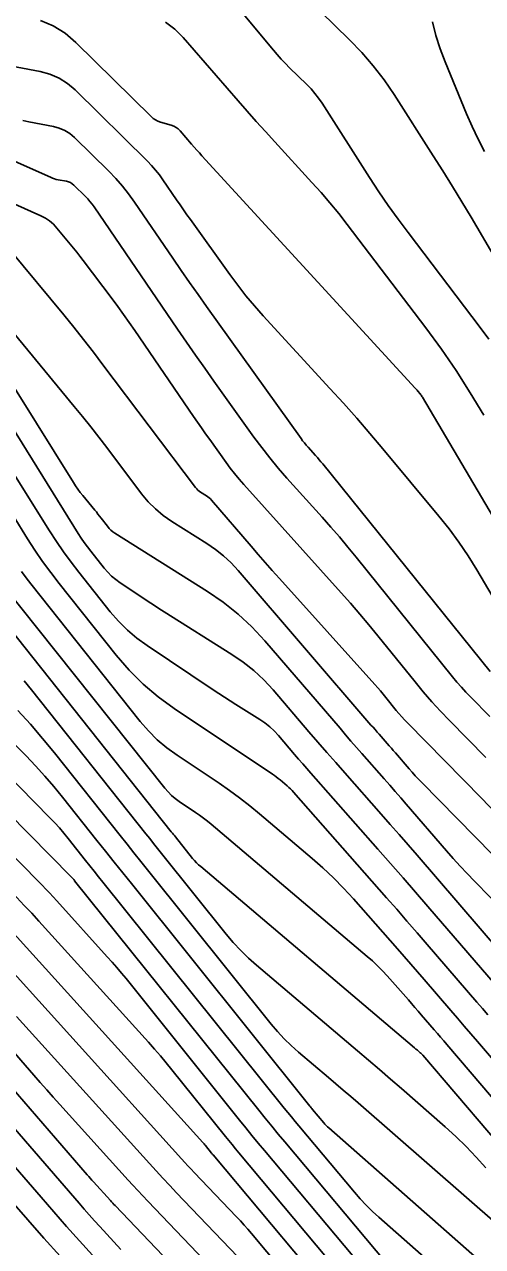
# Model space of a CAD drawing. Extents: x 1354696 to 1366163, y 660729 to 670380.
# Drawn here: x 1361505.3 to 1361563.7, y 664282.3 to 664438.2 of the extents above; entities that cross this region are included whole.
import ezdxf

# ---------------------------------------------------------------- set-up
doc = ezdxf.new("R2010")
doc.units = 0
doc.layers.add('R_Contours', color=7, linetype='Continuous')

msp = doc.modelspace()

# ---------------------------------------------------------------- linework, layer by layer
at = {"layer": 'R_Contours'}
for points in [[(1361523.34, 664451.36), (1361537.02, 664434.94), (1361537.52, 664434.36), (1361538.03, 664433.78), (1361538.56, 664433.23), (1361539.1, 664432.68), (1361541.3, 664430.53), (1361541.83, 664429.98), (1361542.33, 664429.4), (1361542.8, 664428.79), (1361543.23, 664428.16), (1361549.31, 664418.66), (1361550.48, 664416.87), (1361551.69, 664415.11), (1361552.93, 664413.37), (1361554.21, 664411.66), (1361563.43, 664399.53), (1361564.51, 664398.06)], [(1361568.63, 664402.73), (1361562.25, 664413.61), (1361561.07, 664415.59), (1361559.88, 664417.55), (1361558.66, 664419.51), (1361557.43, 664421.46), (1361552.42, 664429.28), (1361551.15, 664431.15), (1361549.78, 664432.93), (1361548.31, 664434.64), (1361546.75, 664436.26), (1361539.38, 664443.47)], [(1361507.31, 664438.72), (1361508.94, 664438.02), (1361510.44, 664437.09), (1361511.81, 664435.91), (1361521.43, 664426.44), (1361521.69, 664426.21), (1361521.98, 664426.02), (1361522.28, 664425.86), (1361522.61, 664425.74), (1361523.97, 664425.35), (1361524.3, 664425.23), (1361524.6, 664425.07), (1361524.87, 664424.87), (1361525.12, 664424.62), (1361526.59, 664422.92), (1361526.92, 664422.55), (1361527.25, 664422.18), (1361527.58, 664421.81), (1361527.91, 664421.45), (1361555.11, 664391.82), (1361555.2, 664391.73), (1361555.28, 664391.63), (1361555.36, 664391.54), (1361555.44, 664391.44), (1361555.76, 664391.06), (1361555.84, 664390.96), (1361555.92, 664390.86), (1361555.99, 664390.75), (1361556.05, 664390.65), (1361573.07, 664361.82)], [(1361563.87, 664388.35), (1361562.15, 664391.22), (1361560.35, 664394.04), (1361558.46, 664396.79), (1361556.47, 664399.49), (1361546.43, 664412.69), (1361545.36, 664414.07), (1361544.25, 664415.43), (1361543.11, 664416.76), (1361541.94, 664418.06), (1361537.19, 664423.23), (1361536.01, 664424.53), (1361534.84, 664425.83), (1361533.67, 664427.14), (1361532.52, 664428.46), (1361525.51, 664436.52), (1361524.43, 664437.6), (1361523.24, 664438.49)], [(1361557.33, 664438.52), (1361557.76, 664436.79), (1361558.29, 664435.1), (1361558.93, 664433.43), (1361561.67, 664426.82), (1361562.38, 664425.19), (1361563.15, 664423.58), (1361563.98, 664421.99)], [(1361500.65, 664433.42), (1361507.26, 664432.18), (1361508.51, 664431.85), (1361509.67, 664431.36), (1361510.74, 664430.69), (1361511.72, 664429.85), (1361520.94, 664420.76), (1361521.48, 664420.21), (1361521.99, 664419.63), (1361522.47, 664419.03), (1361522.92, 664418.4), (1361524.67, 664415.84), (1361525.11, 664415.2), (1361525.55, 664414.57), (1361525.99, 664413.93), (1361526.44, 664413.3), (1361531.46, 664406.29), (1361532.47, 664404.93), (1361533.51, 664403.6), (1361534.6, 664402.3), (1361535.73, 664401.04), (1361544.24, 664391.77), (1361545.96, 664389.87), (1361547.66, 664387.96), (1361549.34, 664386.02), (1361550.99, 664384.06), (1361558.15, 664375.47), (1361559.46, 664373.84), (1361560.71, 664372.15), (1361561.88, 664370.42), (1361562.98, 664368.63), (1361567.33, 664361.27)], [(1361564.68, 664355.64), (1361543.33, 664382.13), (1361543.1, 664382.4), (1361542.87, 664382.68), (1361542.64, 664382.95), (1361542.4, 664383.21), (1361541.45, 664384.28), (1361541.21, 664384.54), (1361540.98, 664384.82), (1361540.76, 664385.1), (1361540.55, 664385.39), (1361528.49, 664402.24), (1361527.41, 664403.76), (1361526.33, 664405.3), (1361525.26, 664406.83), (1361524.2, 664408.38), (1361519.3, 664415.53), (1361518.55, 664416.58), (1361517.75, 664417.58), (1361516.9, 664418.54), (1361516.01, 664419.47), (1361511.63, 664423.78), (1361511.04, 664424.29), (1361510.4, 664424.69), (1361509.7, 664424.99), (1361508.95, 664425.18), (1361505.83, 664425.77), (1361505.06, 664425.94)], [(1361564.65, 664349.9), (1361562.21, 664352.39), (1361561.6, 664353.01), (1361561.02, 664353.66), (1361560.45, 664354.31), (1361559.89, 664354.98), (1361547.59, 664370.24), (1361546.53, 664371.54), (1361545.45, 664372.82), (1361544.35, 664374.09), (1361543.24, 664375.35), (1361538.75, 664380.34), (1361537.65, 664381.6), (1361536.58, 664382.9), (1361535.55, 664384.22), (1361534.55, 664385.57), (1361529.44, 664392.71), (1361528.26, 664394.36), (1361527.1, 664396.02), (1361525.94, 664397.68), (1361524.8, 664399.35), (1361514.14, 664414.92), (1361513.88, 664415.28), (1361513.61, 664415.62), (1361513.33, 664415.94), (1361513.03, 664416.25), (1361511.55, 664417.71), (1361511.35, 664417.88), (1361511.13, 664418.02), (1361510.89, 664418.12), (1361510.64, 664418.19), (1361509.58, 664418.38), (1361509.32, 664418.44), (1361509.07, 664418.51), (1361508.82, 664418.6), (1361508.57, 664418.7), (1361499.5, 664422.73)], [(1361564.14, 664344.67), (1361559.5, 664349.39), (1361558.36, 664350.58), (1361557.24, 664351.8), (1361556.16, 664353.05), (1361555.1, 664354.32), (1361550.36, 664360.2), (1361549.22, 664361.61), (1361548.05, 664362.99), (1361546.87, 664364.36), (1361545.67, 664365.71), (1361533.25, 664379.53), (1361532.66, 664380.2), (1361532.08, 664380.9), (1361531.53, 664381.61), (1361531, 664382.33), (1361528.9, 664385.26), (1361528.38, 664385.99), (1361527.86, 664386.73), (1361527.35, 664387.47), (1361526.84, 664388.21), (1361519.34, 664399.17), (1361518.63, 664400.19), (1361517.91, 664401.21), (1361517.18, 664402.21), (1361516.44, 664403.21), (1361512.74, 664408.11), (1361512.34, 664408.63), (1361511.93, 664409.16), (1361511.52, 664409.67), (1361511.1, 664410.19), (1361509.4, 664412.23), (1361508.96, 664412.71), (1361508.46, 664413.14), (1361507.93, 664413.5), (1361507.34, 664413.8), (1361499.81, 664417.14)], [(1361503.42, 664409.41), (1361510.27, 664401.14), (1361511.55, 664399.58), (1361512.81, 664398), (1361514.05, 664396.41), (1361515.28, 664394.8), (1361527.1, 664379.13), (1361527.24, 664378.96), (1361527.39, 664378.81), (1361527.56, 664378.67), (1361527.74, 664378.54), (1361528.48, 664378.08), (1361528.66, 664377.95), (1361528.83, 664377.82), (1361528.99, 664377.67), (1361529.14, 664377.51), (1361534.19, 664371.63), (1361535.09, 664370.6), (1361535.98, 664369.58), (1361536.89, 664368.55), (1361537.8, 664367.54), (1361549.98, 664353.99), (1361550.34, 664353.59), (1361550.69, 664353.18), (1361551.03, 664352.77), (1361551.37, 664352.36), (1361552.71, 664350.7), (1361553.05, 664350.29), (1361553.4, 664349.88), (1361553.76, 664349.49), (1361554.13, 664349.11), (1361563.63, 664339.44), (1361565.31, 664337.67)], [(1361501.31, 664401.92), (1361511.61, 664389.47), (1361512.67, 664388.17), (1361513.72, 664386.87), (1361514.74, 664385.55), (1361515.76, 664384.22), (1361520.2, 664378.34), (1361521.04, 664377.32), (1361521.96, 664376.39), (1361522.97, 664375.55), (1361524.05, 664374.8), (1361528.55, 664371.97), (1361529.64, 664371.22), (1361530.67, 664370.4), (1361531.64, 664369.51), (1361532.53, 664368.54), (1361549.48, 664348.83), (1361549.74, 664348.54), (1361550, 664348.24), (1361550.26, 664347.94), (1361550.52, 664347.65), (1361551.56, 664346.47), (1361551.82, 664346.17), (1361552.08, 664345.87), (1361552.33, 664345.58), (1361552.59, 664345.28), (1361554.35, 664343.24), (1361554.73, 664342.8), (1361555.12, 664342.37), (1361555.52, 664341.95), (1361555.92, 664341.53), (1361565.05, 664332.25)], [(1361499.58, 664398.86), (1361511.5, 664379.77), (1361511.78, 664379.34), (1361512.07, 664378.92), (1361512.38, 664378.51), (1361512.69, 664378.11), (1361514.23, 664376.26), (1361514.43, 664376.01), (1361514.64, 664375.75), (1361514.84, 664375.49), (1361515.04, 664375.23), (1361515.84, 664374.18), (1361516.05, 664373.92), (1361516.28, 664373.69), (1361516.52, 664373.49), (1361516.79, 664373.3), (1361528.62, 664365.86), (1361530.62, 664364.49), (1361532.51, 664362.99), (1361534.28, 664361.35), (1361535.93, 664359.57), (1361545.53, 664348.41), (1361546.22, 664347.6), (1361546.92, 664346.79), (1361547.63, 664345.98), (1361548.33, 664345.18), (1361551.16, 664341.97), (1361551.87, 664341.17), (1361552.57, 664340.36), (1361553.27, 664339.55), (1361553.97, 664338.75), (1361559.1, 664332.8), (1361559.97, 664331.81), (1361560.85, 664330.83), (1361561.76, 664329.87), (1361562.68, 664328.92), (1361566.7, 664324.82)], [(1361566, 664319.86), (1361555.36, 664332.21), (1361554.22, 664333.53), (1361553.07, 664334.85), (1361551.92, 664336.16), (1361550.77, 664337.48), (1361546.15, 664342.72), (1361545, 664344.03), (1361543.85, 664345.34), (1361542.71, 664346.66), (1361541.57, 664347.98), (1361536.98, 664353.32), (1361535.79, 664354.6), (1361534.52, 664355.78), (1361533.16, 664356.86), (1361531.72, 664357.84), (1361523.08, 664363.28), (1361522.4, 664363.71), (1361521.71, 664364.15), (1361521.03, 664364.6), (1361520.36, 664365.04), (1361517.46, 664366.98), (1361516.91, 664367.38), (1361516.38, 664367.82), (1361515.9, 664368.31), (1361515.44, 664368.83), (1361513.72, 664371), (1361513.29, 664371.55), (1361512.88, 664372.11), (1361512.49, 664372.68), (1361512.12, 664373.27), (1361500.95, 664391.15)], [(1361502.21, 664383.61), (1361508.47, 664373.6), (1361509.34, 664372.24), (1361510.25, 664370.91), (1361511.2, 664369.61), (1361512.19, 664368.33), (1361516.21, 664363.28), (1361517.26, 664362.06), (1361518.39, 664360.94), (1361519.61, 664359.9), (1361520.91, 664358.96), (1361529.34, 664353.33), (1361530.06, 664352.86), (1361530.78, 664352.38), (1361531.51, 664351.92), (1361532.24, 664351.45), (1361535.3, 664349.53), (1361535.95, 664349.09), (1361536.56, 664348.6), (1361537.13, 664348.07), (1361537.67, 664347.49), (1361539.73, 664345.09), (1361540.25, 664344.49), (1361540.77, 664343.89), (1361541.29, 664343.29), (1361541.81, 664342.7), (1361550.37, 664332.98), (1361551.97, 664331.16), (1361553.57, 664329.34), (1361555.16, 664327.51), (1361556.74, 664325.68), (1361566.93, 664313.86)], [(1361564.4, 664311.86), (1361563.7, 664312.67), (1361563.01, 664313.47), (1361556.66, 664320.84), (1361555.36, 664322.34), (1361554.07, 664323.83), (1361552.77, 664325.32), (1361551.46, 664326.8), (1361539.61, 664340.25), (1361539.42, 664340.47), (1361539.21, 664340.68), (1361538.99, 664340.88), (1361538.77, 664341.08), (1361537.87, 664341.84), (1361537.64, 664342.03), (1361537.4, 664342.21), (1361537.16, 664342.39), (1361536.92, 664342.56), (1361524.35, 664350.95), (1361522.31, 664352.43), (1361520.4, 664354.05), (1361518.62, 664355.82), (1361516.97, 664357.73), (1361509.68, 664366.88), (1361508.61, 664368.27), (1361507.58, 664369.68), (1361506.59, 664371.13), (1361505.64, 664372.6), (1361501.93, 664378.55)], [(1361504.87, 664368.42), (1361505.46, 664367.62), (1361506.07, 664366.83), (1361520.03, 664349.29), (1361521.08, 664348.08), (1361522.21, 664346.95), (1361523.43, 664345.92), (1361524.73, 664344.98), (1361530.09, 664341.4), (1361531.42, 664340.48), (1361532.72, 664339.53), (1361534, 664338.54), (1361535.24, 664337.52), (1361541.97, 664331.82), (1361543.35, 664330.6), (1361544.7, 664329.34), (1361545.99, 664328.02), (1361547.24, 664326.66), (1361552.85, 664320.28), (1361553.71, 664319.3), (1361554.57, 664318.32), (1361555.43, 664317.34), (1361556.28, 664316.35), (1361559.68, 664312.41), (1361560.53, 664311.42), (1361561.38, 664310.43), (1361562.22, 664309.45), (1361563.07, 664308.46), (1361568.21, 664302.46)], [(1361502.46, 664366.77), (1361523.17, 664340.76), (1361523.58, 664340.29), (1361524.02, 664339.85), (1361524.5, 664339.45), (1361525, 664339.08), (1361527.1, 664337.68), (1361527.61, 664337.33), (1361528.12, 664336.96), (1361528.62, 664336.57), (1361529.1, 664336.17), (1361549, 664319.32), (1361549.67, 664318.74), (1361550.31, 664318.12), (1361550.94, 664317.49), (1361551.54, 664316.83), (1361554.25, 664313.76), (1361554.66, 664313.29), (1361555.07, 664312.81), (1361555.49, 664312.34), (1361555.9, 664311.86), (1361557.54, 664309.96), (1361557.95, 664309.49), (1361558.35, 664309.01), (1361558.76, 664308.53), (1361559.17, 664308.06), (1361567.86, 664297.91)], [(1361568.74, 664291.93), (1361556.1, 664306.7), (1361556.02, 664306.78), (1361555.93, 664306.87), (1361555.85, 664306.95), (1361555.76, 664307.03), (1361555.4, 664307.35), (1361555.31, 664307.43), (1361555.22, 664307.5), (1361555.13, 664307.58), (1361555.04, 664307.66), (1361527.75, 664330.77), (1361527.47, 664331.01), (1361527.21, 664331.27), (1361526.96, 664331.54), (1361526.72, 664331.82), (1361524.53, 664334.55), (1361524.4, 664334.72), (1361524.27, 664334.88), (1361524.13, 664335.05), (1361524, 664335.22), (1361503.23, 664361.36)], [(1361573.06, 664271.95), (1361544.09, 664297.43), (1361543.93, 664297.58), (1361543.77, 664297.74), (1361543.61, 664297.9), (1361543.47, 664298.07), (1361542.03, 664299.78), (1361541.94, 664299.89), (1361541.85, 664300), (1361541.76, 664300.12), (1361541.66, 664300.23), (1361518.9, 664328.61), (1361517.8, 664329.98), (1361516.7, 664331.35), (1361515.6, 664332.73), (1361514.5, 664334.11), (1361510.12, 664339.62), (1361509.01, 664340.98), (1361507.86, 664342.31), (1361506.68, 664343.61), (1361505.46, 664344.88), (1361491.03, 664359.53)], [(1361484.05, 664357.52), (1361484.34, 664357.23), (1361485.22, 664356.28), (1361488.71, 664352.42), (1361489.59, 664351.46), (1361490.47, 664350.5), (1361491.37, 664349.56), (1361492.28, 664348.63), (1361511.25, 664329.41), (1361511.35, 664329.32), (1361511.54, 664329.12), (1361511.56, 664329.1), (1361511.57, 664329.09), (1361511.58, 664329.08), (1361511.59, 664329.07), (1361511.63, 664329.01), (1361511.66, 664328.97), (1361535.16, 664299.69), (1361535.98, 664298.67), (1361536.81, 664297.66), (1361537.64, 664296.65), (1361538.48, 664295.64), (1361551.44, 664280.18)], [(1361558.42, 664267.66), (1361535.89, 664294.54), (1361535.08, 664295.51), (1361534.28, 664296.48), (1361533.49, 664297.46), (1361532.7, 664298.43), (1361518.22, 664316.48), (1361517.64, 664317.19), (1361517.05, 664317.9), (1361516.44, 664318.59), (1361515.83, 664319.28), (1361509.37, 664326.41), (1361508.91, 664326.92), (1361508.45, 664327.41), (1361507.98, 664327.91), (1361507.5, 664328.39), (1361495.36, 664340.7), (1361493.83, 664342.26), (1361492.32, 664343.85), (1361490.82, 664345.44), (1361489.35, 664347.06), (1361483.47, 664353.58), (1361482.2, 664354.94)], [(1361479.27, 664353.59), (1361491.45, 664340.09), (1361492.79, 664338.62), (1361494.14, 664337.17), (1361495.51, 664335.74), (1361496.9, 664334.32), (1361503.33, 664327.8), (1361504.29, 664326.82), (1361505.24, 664325.82), (1361506.18, 664324.82), (1361507.11, 664323.8), (1361521.09, 664308.36), (1361521.85, 664307.5), (1361522.61, 664306.63), (1361523.35, 664305.75), (1361524.08, 664304.85), (1361530.91, 664296.33), (1361531.33, 664295.82), (1361531.75, 664295.3), (1361532.18, 664294.78), (1361532.6, 664294.27), (1361556.75, 664265.47)], [(1361505.22, 664354.48), (1361506.16, 664353.32), (1361520.74, 664334.97), (1361521.24, 664334.34), (1361521.74, 664333.71), (1361522.25, 664333.08), (1361522.75, 664332.45), (1361531.01, 664322.16), (1361531.9, 664321.09), (1361532.85, 664320.08), (1361533.84, 664319.11), (1361534.88, 664318.18), (1361547.76, 664307.27), (1361549.17, 664306.08), (1361550.58, 664304.87), (1361551.98, 664303.66), (1361553.37, 664302.45), (1361558.95, 664297.58), (1361560.32, 664296.34), (1361561.64, 664295.06), (1361562.92, 664293.72), (1361564.14, 664292.34)], [(1361566.05, 664284.72), (1361547.83, 664300.62), (1361546.89, 664301.44), (1361545.94, 664302.25), (1361544.99, 664303.07), (1361544.04, 664303.88), (1361540.23, 664307.11), (1361539.29, 664307.94), (1361538.41, 664308.81), (1361537.56, 664309.72), (1361536.75, 664310.67), (1361520.97, 664330.35), (1361520.09, 664331.44), (1361519.22, 664332.53), (1361518.35, 664333.62), (1361517.48, 664334.72), (1361509.09, 664345.28), (1361507.58, 664347.13), (1361506.02, 664348.93), (1361504.41, 664350.7)], [(1361567.77, 664270.84), (1361550.48, 664286.04), (1361549.66, 664286.79), (1361548.86, 664287.57), (1361548.1, 664288.39), (1361547.37, 664289.23), (1361540.26, 664297.71), (1361539.79, 664298.27), (1361539.33, 664298.83), (1361538.87, 664299.39), (1361538.41, 664299.96), (1361515.28, 664328.79), (1361514.72, 664329.48), (1361514.17, 664330.18), (1361513.62, 664330.87), (1361513.06, 664331.56), (1361510.85, 664334.34), (1361510.29, 664335.03), (1361509.71, 664335.7), (1361509.12, 664336.36), (1361508.5, 664337), (1361496.91, 664348.76)], [(1361499.13, 664322.39), (1361525.32, 664293.47), (1361525.71, 664293.03), (1361526.12, 664292.59), (1361526.52, 664292.16), (1361526.93, 664291.73), (1361532.33, 664286.08), (1361532.82, 664285.56), (1361533.3, 664285.03), (1361533.77, 664284.5), (1361534.23, 664283.96), (1361551.22, 664263.69)], [(1361503.53, 664322.65), (1361528.03, 664295.58), (1361528.11, 664295.48), (1361528.2, 664295.39), (1361528.28, 664295.29), (1361528.36, 664295.19), (1361529.13, 664294.23), (1361529.18, 664294.18), (1361529.22, 664294.12), (1361529.27, 664294.06), (1361529.32, 664294), (1361553, 664265.75)], [(1361517.54, 664281.92), (1361514.86, 664284.86), (1361514.19, 664285.6), (1361513.53, 664286.34), (1361512.87, 664287.08), (1361512.22, 664287.83), (1361488.12, 664315.64)], [(1361492.19, 664315.78), (1361513.26, 664291.47), (1361513.46, 664291.24), (1361513.66, 664291.01), (1361513.86, 664290.78), (1361514.07, 664290.55), (1361516.22, 664288.18), (1361516.37, 664288.02), (1361516.52, 664287.85), (1361516.68, 664287.68), (1361516.83, 664287.52), (1361544.62, 664258.43)], [(1361542.64, 664265.43), (1361520.99, 664288.09), (1361520.36, 664288.76), (1361519.73, 664289.44), (1361519.1, 664290.11), (1361518.48, 664290.79), (1361509.76, 664300.43), (1361508.93, 664301.35), (1361508.1, 664302.28), (1361507.28, 664303.21), (1361506.46, 664304.15), (1361496.26, 664315.92)], [(1361486.31, 664312.89), (1361507.38, 664288.58), (1361509, 664286.72), (1361510.63, 664284.87), (1361512.28, 664283.03), (1361513.94, 664281.2)], [(1361504.22, 664311.66), (1361521.21, 664292.89), (1361522.06, 664291.95), (1361522.93, 664291.02), (1361523.79, 664290.09), (1361524.67, 664289.17), (1361536.36, 664276.93)], [(1361509.8, 664281.08), (1361507.73, 664283.39), (1361505.68, 664285.71), (1361503.65, 664288.05)]]:
    msp.add_lwpolyline(points, dxfattribs=at)

doc.saveas('drawing.dxf')
